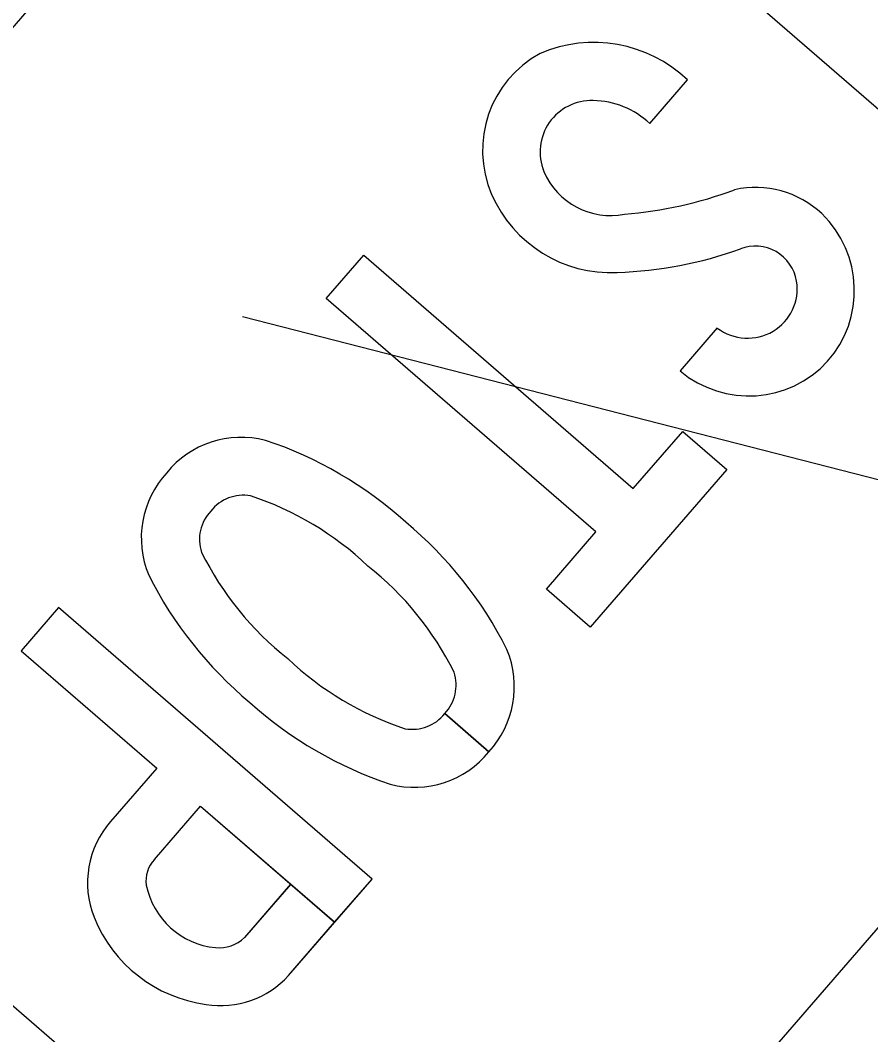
# Model space of a CAD drawing. Extents: x 2096670 to 2098561, y 684033 to 689893.
# Drawn here: x 2097725.3 to 2097771.8, y 689002.7 to 689058 of the extents above; entities that cross this region are included whole.
import ezdxf

# ---------------------------------------------------------------- set-up
doc = ezdxf.new("R2010")
doc.units = 0
for name, color, linetype in [('Exist Sign E Stop CELL', 7, 'Continuous'), ('Prop DSN Text', 7, 'Continuous'), ('Scratch_Level_2', 7, 'Continuous')]:
    doc.layers.add(name, color=color, linetype=linetype)

msp = doc.modelspace()

# ---------------------------------------------------------------- linework, layer by layer
at = {"layer": 'Exist Sign E Stop CELL'}
for p, q in [((2097759.711, 689052.405), (2097761.775, 689054.788)), ((2097759.711, 689052.405), (2097761.775, 689054.788)), ((2097759.711, 689052.405), (2097761.775, 689054.788)), ((2097763.399, 689041.241), (2097761.368, 689038.895)), ((2097763.399, 689041.241), (2097761.368, 689038.895)), ((2097763.399, 689041.241), (2097761.368, 689038.895)), ((2097748.519, 689020.188), (2097750.929, 689018.1)), ((2097750.929, 689018.1), (2097748.519, 689020.188)), ((2097748.519, 689020.188), (2097750.929, 689018.1)), ((2097750.929, 689018.1), (2097748.519, 689020.188))]:
    msp.add_line(p, q, dxfattribs=at)
for points in [[(2097711.556, 689042.222), (2097713.57, 689014.073), (2097734.748, 688995.732), (2097762.896, 688997.759), (2097781.245, 689018.945), (2097779.229, 689047.092), (2097758.052, 689065.434), (2097729.905, 689063.409)], [(2097711.556, 689042.222), (2097713.57, 689014.073), (2097734.748, 688995.732), (2097762.896, 688997.759), (2097781.245, 689018.945), (2097779.229, 689047.092), (2097758.052, 689065.434), (2097729.905, 689063.409)], [(2097711.556, 689042.222), (2097713.57, 689014.073), (2097734.748, 688995.732), (2097762.896, 688997.759), (2097781.245, 689018.945), (2097779.229, 689047.092), (2097758.052, 689065.434), (2097729.905, 689063.409)], [(2097758.815, 689032.468), (2097761.517, 689035.587), (2097763.914, 689033.511), (2097756.466, 689024.912), (2097754.069, 689026.988), (2097756.771, 689030.107), (2097742.047, 689042.858), (2097744.092, 689045.219)], [(2097758.815, 689032.468), (2097761.517, 689035.587), (2097763.914, 689033.511), (2097756.466, 689024.912), (2097754.069, 689026.988), (2097756.771, 689030.107), (2097742.047, 689042.858), (2097744.092, 689045.219)], [(2097758.815, 689032.468), (2097761.517, 689035.587), (2097763.914, 689033.511), (2097756.466, 689024.912), (2097754.069, 689026.988), (2097756.771, 689030.107), (2097742.047, 689042.858), (2097744.092, 689045.219)]]:
    msp.add_lwpolyline(points, close=True, dxfattribs=at)
for points in [[(2097739.983, 689005.88), (2097744.548, 689011.151), (2097727.428, 689025.978), (2097725.383, 689023.617), (2097732.794, 689017.198), (2097730.274, 689014.288)], [(2097742.503, 689008.79), (2097744.548, 689011.151), (2097727.428, 689025.978), (2097725.383, 689023.617), (2097732.794, 689017.198), (2097730.274, 689014.288)], [(2097742.503, 689008.79), (2097744.548, 689011.151), (2097727.428, 689025.978), (2097725.383, 689023.617), (2097732.794, 689017.198), (2097730.274, 689014.288)], [(2097732.671, 689012.212), (2097735.191, 689015.123), (2097740.106, 689010.866), (2097737.586, 689007.955)], [(2097732.671, 689012.212), (2097735.191, 689015.123), (2097742.503, 689008.79)], [(2097732.671, 689012.212), (2097735.191, 689015.123), (2097742.503, 689008.79)], [(2097739.983, 689005.88), (2097742.502, 689008.788), (2097740.105, 689010.864), (2097737.586, 689007.955)], [(2097739.983, 689005.88), (2097742.502, 689008.788), (2097740.105, 689010.864), (2097737.586, 689007.955)]]:
    msp.add_lwpolyline(points, dxfattribs=at)
for centre, major_axis, start_param, end_param in [((2097756.757, 689049.495), (5.596, -4.846), 1.526364, 2.701682), ((2097756.757, 689049.495), (5.596, -4.846), 1.526364, 2.701682), ((2097756.757, 689049.495), (5.596, -4.846), 1.526364, 2.701682), ((2097756.71, 689050.848), (4.658, -4.034), 2.786047, 4.251692), ((2097756.71, 689050.848), (4.658, -4.034), 2.786047, 4.251692), ((2097756.71, 689050.848), (4.658, -4.034), 2.786047, 4.251692), ((2097756.584, 689050.807), (2.173, -1.882), 2.261787, 4.23006), ((2097756.584, 689050.807), (2.173, -1.882), 2.261787, 4.23006), ((2097756.584, 689050.807), (2.173, -1.882), 2.261787, 4.23006), ((2097756.65, 689049.186), (3.408, -2.951), 1.524757, 2.28214), ((2097756.65, 689049.186), (3.408, -2.951), 1.524757, 2.28214), ((2097756.65, 689049.186), (3.408, -2.951), 1.524757, 2.28214), ((2097757.511, 689051.267), (2.964, -2.567), 4.254409, 5.632398), ((2097757.511, 689051.267), (2.964, -2.567), 4.254409, 5.632398), ((2097757.511, 689051.267), (2.964, -2.567), 4.254409, 5.632398), ((2097756.142, 689070.128), (17.343, -15.02), 5.515137, 5.786988), ((2097756.142, 689070.128), (17.343, -15.02), 5.515137, 5.786988), ((2097756.142, 689070.128), (17.343, -15.02), 5.515137, 5.786988), ((2097765.569, 689043.681), (3.989, -3.454), 1.534831, 2.511766), ((2097765.569, 689043.681), (3.989, -3.454), 1.534831, 2.511766), ((2097765.569, 689043.681), (3.989, -3.454), 1.534831, 2.511766), ((2097757.471, 689051.231), (5.309, -4.598), 4.260987, 5.485755), ((2097757.471, 689051.231), (5.309, -4.598), 4.260987, 5.485755), ((2097757.471, 689051.231), (5.309, -4.598), 4.260987, 5.485755), ((2097765.049, 689043.359), (4.443, -3.848), 4.736267, 7.790596), ((2097765.049, 689043.359), (4.443, -3.848), 4.736267, 7.790596), ((2097765.049, 689043.359), (4.443, -3.848), 4.736267, 7.790596), ((2097756.984, 689065.813), (16.426, -14.226), 5.462886, 5.782242), ((2097756.984, 689065.813), (16.426, -14.226), 5.462886, 5.782242), ((2097756.984, 689065.813), (16.426, -14.226), 5.462886, 5.782242), ((2097765.502, 689043.454), (1.723, -1.492), 0.87378, 2.656959), ((2097765.502, 689043.454), (1.723, -1.492), 0.87378, 2.656959), ((2097765.502, 689043.454), (1.723, -1.492), 0.87378, 2.656959), ((2097765.02, 689043.425), (2.089, -1.809), 4.786904, 7.140738), ((2097765.02, 689043.425), (2.089, -1.809), 4.786904, 7.140738), ((2097765.02, 689043.425), (2.089, -1.809), 4.786904, 7.140738), ((2097737.491, 689029.98), (4.034, -3.494), 2.040819, 3.176513), ((2097737.491, 689029.98), (4.034, -3.494), 2.040819, 3.176513), ((2097737.491, 689029.98), (4.034, -3.494), 2.040819, 3.176513), ((2097732.23, 689014.924), (16.235, -14.06), 1.551173, 1.967435), ((2097732.23, 689014.924), (16.235, -14.06), 1.551173, 1.967435), ((2097732.23, 689014.924), (16.235, -14.06), 1.551173, 1.967435), ((2097737.251, 689029.703), (4.034, -3.494), 3.106673, 4.242367), ((2097737.251, 689029.703), (4.034, -3.494), 3.106673, 4.242367), ((2097737.251, 689029.703), (4.034, -3.494), 3.106673, 4.242367), ((2097737.551, 689029.845), (1.724, -1.493), 2.116688, 3.195188), ((2097737.551, 689029.845), (1.724, -1.493), 2.116688, 3.195188), ((2097737.551, 689029.845), (1.724, -1.493), 2.116688, 3.195188), ((2097732.878, 689016.196), (12.752, -11.044), 1.525458, 1.97197), ((2097732.878, 689016.196), (12.752, -11.044), 1.525458, 1.97197), ((2097732.878, 689016.196), (12.752, -11.044), 1.525458, 1.97197), ((2097737.393, 689029.663), (1.724, -1.493), 3.087997, 4.166497), ((2097737.393, 689029.663), (1.724, -1.493), 3.087997, 4.166497), ((2097737.393, 689029.663), (1.724, -1.493), 3.087997, 4.166497), ((2097732.867, 689014.372), (16.235, -14.06), 1.174158, 1.59042), ((2097732.867, 689014.372), (16.235, -14.06), 1.174158, 1.59042), ((2097732.867, 689014.372), (16.235, -14.06), 1.174158, 1.59042), ((2097750.235, 689036.237), (12.752, -11.044), 4.311216, 4.757727), ((2097750.235, 689036.237), (12.752, -11.044), 4.311216, 4.757727), ((2097750.235, 689036.237), (12.752, -11.044), 4.311216, 4.757727), ((2097734.034, 689015.195), (12.752, -11.044), 1.169623, 1.616135), ((2097734.034, 689015.195), (12.752, -11.044), 1.169623, 1.616135), ((2097734.034, 689015.195), (12.752, -11.044), 1.169623, 1.616135), ((2097751.401, 689037.06), (16.235, -14.06), 4.31575, 4.732012), ((2097751.401, 689037.06), (16.235, -14.06), 4.31575, 4.732012), ((2097751.401, 689037.06), (16.235, -14.06), 4.31575, 4.732012), ((2097747.018, 689021.729), (4.034, -3.494), 6.248265, 7.383959), ((2097747.018, 689021.729), (4.034, -3.494), 6.248265, 7.383959), ((2097747.018, 689021.729), (4.034, -3.494), 6.248265, 7.383959), ((2097751.39, 689035.236), (12.752, -11.044), 4.667051, 5.113562), ((2097751.39, 689035.236), (12.752, -11.044), 4.667051, 5.113562), ((2097751.39, 689035.236), (12.752, -11.044), 4.667051, 5.113562), ((2097746.875, 689021.769), (1.724, -1.493), 6.22959, 7.30809), ((2097746.875, 689021.769), (1.724, -1.493), 6.22959, 7.30809), ((2097746.875, 689021.769), (1.724, -1.493), 6.22959, 7.30809), ((2097752.039, 689036.508), (16.235, -14.06), 4.692766, 5.109028), ((2097752.039, 689036.508), (16.235, -14.06), 4.692766, 5.109028), ((2097752.039, 689036.508), (16.235, -14.06), 4.692766, 5.109028), ((2097746.717, 689021.587), (1.724, -1.493), 5.258281, 6.33678), ((2097746.717, 689021.587), (1.724, -1.493), 5.258281, 6.336283), ((2097746.717, 689021.587), (1.724, -1.493), 5.258281, 6.336283), ((2097746.777, 689021.452), (4.034, -3.494), 5.182411, 6.318105), ((2097746.777, 689021.452), (4.034, -3.494), 5.182411, 6.317893), ((2097746.777, 689021.452), (4.034, -3.494), 5.182411, 6.317893), ((2097734.106, 689010.881), (3.875, -3.356), 3.128753, 4.226983), ((2097734.106, 689010.881), (3.875, -3.356), 3.128753, 4.226983), ((2097734.106, 689010.881), (3.875, -3.356), 3.128753, 4.226983), ((2097733.889, 689011.025), (1.285, -1.113), 3.082992, 3.98323), ((2097733.889, 689011.025), (1.285, -1.113), 3.082992, 3.98323), ((2097733.889, 689011.025), (1.285, -1.113), 3.082992, 3.98323), ((2097736.351, 689011.598), (3.211, -2.781), 4.048017, 5.334419), ((2097736.351, 689011.598), (3.211, -2.781), 4.048017, 5.334419), ((2097736.351, 689011.598), (3.211, -2.781), 4.048017, 5.334419), ((2097736.366, 689011.759), (5.729, -4.962), 4.228611, 5.30173), ((2097736.366, 689011.759), (5.729, -4.962), 4.228611, 5.30173), ((2097736.366, 689011.759), (5.729, -4.962), 4.228611, 5.30173), ((2097736.15, 689009.467), (1.577, -1.366), 5.344449, 6.183368), ((2097736.15, 689009.467), (1.577, -1.366), 5.344449, 6.183368), ((2097736.15, 689009.467), (1.577, -1.366), 5.344449, 6.183368), ((2097736.203, 689009.305), (3.856, -3.34), 5.276851, 6.259896), ((2097736.203, 689009.305), (3.856, -3.34), 5.276851, 6.259896), ((2097736.203, 689009.305), (3.856, -3.34), 5.276851, 6.259896)]:
    msp.add_ellipse(centre, major_axis=major_axis, ratio=0.985, start_param=start_param, end_param=end_param, dxfattribs=at)
at = {"layer": 'Scratch_Level_2'}
msp.add_line((2097737.47, 689041.867), (2097855.646, 689011.563), dxfattribs=at)

# ---------------------------------------------------------------- texts
at = {"layer": 'Prop DSN Text'}
msp.add_text('SEE NOTE 4', height=12, rotation=229.1053, dxfattribs=at).set_placement((2097799.466, 689031.167))

doc.saveas('drawing.dxf')
